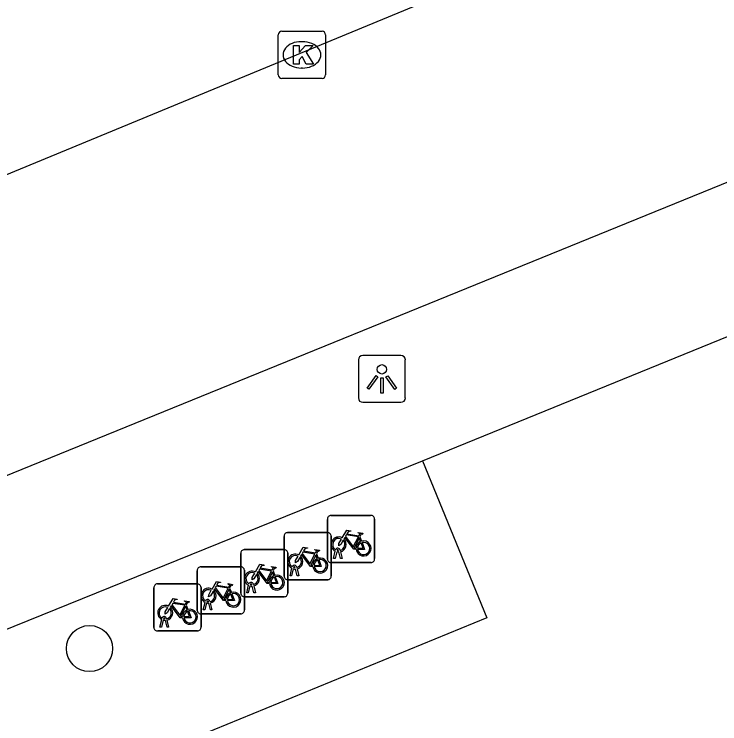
# Model space of a CAD drawing. Extents: x 160379 to 161131, y 383940 to 384849.
# Drawn here: x 161056.75 to 161071.71, y 384258.33 to 384273.39 of the extents above; entities that cross this region are included whole.
import ezdxf

# ---------------------------------------------------------------- set-up
doc = ezdxf.new("R2010")
doc.units = 0
for name, color, linetype in [('IMGEO_Boom', 7, 'Continuous'), ('IMGEO_Fietsenrek', 7, 'Continuous'), ('IMGEO_Kolk', 7, 'Continuous'), ('IMGEO_Lichtpunt', 7, 'Continuous'), ('IMGEO_Pand', 7, 'Continuous'), ('IMGEO_Rijbaan_lokaal_open', 7, 'Continuous'), ('IMGEO_Voetpad_open', 7, 'Continuous')]:
    doc.layers.add(name, color=color, linetype=linetype)

msp = doc.modelspace()

# ---------------------------------------------------------------- linework, layer by layer
at = {"layer": 'IMGEO_Boom'}
msp.add_circle((161058.344, 384259.928), 0.489, dxfattribs=at)
at = {"layer": 'IMGEO_Fietsenrek'}
for p, q in [((161063.465, 384262.752), (161064.306, 384262.752)), ((161064.306, 384262.752), (161063.465, 384262.752)), ((161063.39, 384261.827), (161063.39, 384262.668)), ((161063.39, 384262.668), (161063.39, 384261.827)), ((161064.39, 384262.677), (161064.39, 384261.836)), ((161064.39, 384261.836), (161064.39, 384262.677)), ((161062.47, 384261.464), (161062.47, 384262.305)), ((161062.47, 384262.305), (161062.47, 384261.464)), ((161062.545, 384262.389), (161063.386, 384262.389)), ((161063.386, 384262.389), (161062.545, 384262.389)), ((161063.47, 384262.314), (161063.47, 384261.473)), ((161063.47, 384261.473), (161063.47, 384262.314)), ((161064.077, 384262.301), (161064.113, 384262.206)), ((161061.625, 384262.027), (161062.466, 384262.027)), ((161062.466, 384262.027), (161061.625, 384262.027)), ((161063.517, 384261.836), (161063.556, 384261.996)), ((161063.586, 384261.984), (161063.551, 384261.836)), ((161063.628, 384262.008), (161063.627, 384262.012)), ((161063.669, 384261.836), (161063.635, 384261.978)), ((161063.659, 384262.019), (161063.66, 384262.012)), ((161063.667, 384261.982), (161063.702, 384261.836)), ((161061.55, 384261.102), (161061.55, 384261.943)), ((161061.55, 384261.943), (161061.55, 384261.102)), ((161062.55, 384261.952), (161062.55, 384261.111)), ((161062.55, 384261.111), (161062.55, 384261.952)), ((161063.157, 384261.938), (161063.193, 384261.843)), ((161063.551, 384261.836), (161063.517, 384261.836)), ((161063.702, 384261.836), (161063.669, 384261.836)), ((161060.704, 384261.664), (161061.545, 384261.664)), ((161061.545, 384261.664), (161060.704, 384261.664)), ((161064.315, 384261.752), (161063.474, 384261.752)), ((161063.474, 384261.752), (161064.315, 384261.752)), ((161060.629, 384260.739), (161060.629, 384261.58)), ((161060.629, 384261.58), (161060.629, 384260.739)), ((161061.629, 384261.589), (161061.629, 384260.748)), ((161061.629, 384260.748), (161061.629, 384261.589)), ((161062.237, 384261.576), (161062.273, 384261.481)), ((161062.597, 384261.473), (161062.636, 384261.633)), ((161062.666, 384261.621), (161062.631, 384261.473)), ((161062.708, 384261.645), (161062.707, 384261.649)), ((161062.749, 384261.473), (161062.715, 384261.615)), ((161062.739, 384261.656), (161062.74, 384261.649)), ((161062.747, 384261.619), (161062.782, 384261.473)), ((161063.395, 384261.389), (161062.554, 384261.389)), ((161062.554, 384261.389), (161063.395, 384261.389)), ((161062.631, 384261.473), (161062.597, 384261.473)), ((161062.782, 384261.473), (161062.749, 384261.473)), ((161059.709, 384260.376), (161059.709, 384261.217)), ((161059.709, 384261.217), (161059.709, 384260.376)), ((161059.784, 384261.301), (161060.625, 384261.301)), ((161060.625, 384261.301), (161059.784, 384261.301)), ((161060.709, 384261.226), (161060.709, 384260.385)), ((161060.709, 384260.385), (161060.709, 384261.226)), ((161061.316, 384261.213), (161061.352, 384261.118)), ((161061.677, 384261.111), (161061.716, 384261.271)), ((161061.746, 384261.259), (161061.711, 384261.111)), ((161061.788, 384261.283), (161061.787, 384261.287)), ((161061.829, 384261.111), (161061.795, 384261.253)), ((161061.819, 384261.294), (161061.82, 384261.287)), ((161061.827, 384261.257), (161061.862, 384261.111)), ((161061.711, 384261.111), (161061.677, 384261.111)), ((161061.862, 384261.111), (161061.829, 384261.111)), ((161060.867, 384260.92), (161060.866, 384260.924)), ((161060.898, 384260.931), (161060.899, 384260.924)), ((161062.475, 384261.027), (161061.634, 384261.027)), ((161061.634, 384261.027), (161062.475, 384261.027)), ((161060.396, 384260.85), (161060.432, 384260.755)), ((161060.756, 384260.748), (161060.795, 384260.908)), ((161060.825, 384260.896), (161060.79, 384260.748)), ((161060.908, 384260.748), (161060.874, 384260.89)), ((161060.906, 384260.894), (161060.941, 384260.748)), ((161061.554, 384260.664), (161060.713, 384260.664)), ((161060.713, 384260.664), (161061.554, 384260.664)), ((161060.79, 384260.748), (161060.756, 384260.748)), ((161060.941, 384260.748), (161060.908, 384260.748)), ((161059.836, 384260.385), (161059.875, 384260.545)), ((161059.905, 384260.533), (161059.87, 384260.385)), ((161059.947, 384260.557), (161059.946, 384260.561)), ((161059.988, 384260.385), (161059.954, 384260.527)), ((161059.978, 384260.568), (161059.979, 384260.561)), ((161059.986, 384260.531), (161060.021, 384260.385)), ((161059.87, 384260.385), (161059.836, 384260.385)), ((161060.021, 384260.385), (161059.988, 384260.385)), ((161060.634, 384260.301), (161059.793, 384260.301)), ((161059.793, 384260.301), (161060.634, 384260.301))]:
    msp.add_line(p, q, dxfattribs=at)
for points in [[(161063.703, 384262.278), (161063.798, 384262.442), (161063.884, 384262.428), (161063.886, 384262.419), (161063.83, 384262.408), (161063.803, 384262.363), (161064.059, 384262.322)], [(161063.999, 384262.034), (161063.949, 384262.034), (161063.758, 384262.285), (161063.739, 384262.253)], [(161064.046, 384262.297), (161063.789, 384262.338), (161063.772, 384262.309), (161063.939, 384262.089), (161064.046, 384262.297)], [(161064.094, 384262.199), (161064.064, 384262.276), (161063.955, 384262.058), (161063.998, 384262.058)], [(161064.059, 384262.322), (161064.084, 384262.371), (161064.078, 384262.375), (161064.055, 384262.379), (161064.043, 384262.386), (161064.042, 384262.389), (161064.044, 384262.394), (161064.139, 384262.379), (161064.141, 384262.369), (161064.131, 384262.356), (161064.119, 384262.35), (161064.105, 384262.356), (161064.077, 384262.301)], [(161063.724, 384262.226), (161063.672, 384262.136), (161063.632, 384262.111), (161063.633, 384262.158), (161063.688, 384262.252)], [(161064.028, 384262.058), (161064.148, 384262.057), (161064.104, 384262.171)], [(161064.124, 384262.178), (161064.179, 384262.033), (161064.029, 384262.033)], [(161062.783, 384261.915), (161062.878, 384262.079), (161062.964, 384262.065), (161062.966, 384262.056), (161062.91, 384262.045), (161062.883, 384262), (161063.139, 384261.959)], [(161063.126, 384261.934), (161062.869, 384261.975), (161062.852, 384261.946), (161063.019, 384261.726), (161063.126, 384261.934)], [(161063.139, 384261.959), (161063.164, 384262.008), (161063.158, 384262.012), (161063.135, 384262.016), (161063.123, 384262.023), (161063.122, 384262.026), (161063.124, 384262.031), (161063.219, 384262.016), (161063.221, 384262.006), (161063.211, 384261.993), (161063.199, 384261.987), (161063.185, 384261.993), (161063.157, 384261.938)], [(161062.804, 384261.863), (161062.752, 384261.773), (161062.712, 384261.748), (161062.713, 384261.795), (161062.768, 384261.889)], [(161063.079, 384261.671), (161063.029, 384261.671), (161062.838, 384261.922), (161062.819, 384261.89)], [(161063.174, 384261.836), (161063.144, 384261.913), (161063.035, 384261.695), (161063.078, 384261.695)], [(161063.204, 384261.815), (161063.259, 384261.67), (161063.109, 384261.67)], [(161061.863, 384261.553), (161061.958, 384261.717), (161062.044, 384261.703), (161062.046, 384261.694), (161061.99, 384261.683), (161061.963, 384261.638), (161062.219, 384261.597)], [(161062.219, 384261.597), (161062.244, 384261.646), (161062.238, 384261.65), (161062.215, 384261.654), (161062.203, 384261.661), (161062.202, 384261.664), (161062.204, 384261.669), (161062.299, 384261.654), (161062.301, 384261.644), (161062.291, 384261.631), (161062.279, 384261.625), (161062.265, 384261.631), (161062.237, 384261.576)], [(161063.108, 384261.695), (161063.228, 384261.694), (161063.184, 384261.808)], [(161061.884, 384261.501), (161061.832, 384261.411), (161061.792, 384261.386), (161061.793, 384261.433), (161061.848, 384261.527)], [(161062.159, 384261.309), (161062.109, 384261.309), (161061.918, 384261.56), (161061.899, 384261.528)], [(161062.206, 384261.572), (161061.949, 384261.613), (161061.932, 384261.584), (161062.099, 384261.364), (161062.206, 384261.572)], [(161062.254, 384261.474), (161062.224, 384261.551), (161062.115, 384261.333), (161062.158, 384261.333)], [(161062.188, 384261.333), (161062.308, 384261.332), (161062.264, 384261.446)], [(161062.284, 384261.453), (161062.339, 384261.308), (161062.189, 384261.308)], [(161060.942, 384261.19), (161061.037, 384261.354), (161061.123, 384261.34), (161061.125, 384261.331), (161061.069, 384261.32), (161061.042, 384261.275), (161061.298, 384261.234)], [(161061.285, 384261.209), (161061.028, 384261.25), (161061.011, 384261.221), (161061.178, 384261.001), (161061.285, 384261.209)], [(161061.298, 384261.234), (161061.323, 384261.283), (161061.317, 384261.287), (161061.294, 384261.291), (161061.282, 384261.298), (161061.281, 384261.301), (161061.283, 384261.306), (161061.378, 384261.291), (161061.38, 384261.281), (161061.37, 384261.268), (161061.358, 384261.262), (161061.344, 384261.268), (161061.316, 384261.213)], [(161060.963, 384261.138), (161060.911, 384261.048), (161060.871, 384261.023), (161060.872, 384261.07), (161060.927, 384261.164)], [(161061.238, 384260.946), (161061.188, 384260.946), (161060.997, 384261.197), (161060.978, 384261.165)], [(161061.333, 384261.111), (161061.303, 384261.188), (161061.194, 384260.97), (161061.237, 384260.97)], [(161061.267, 384260.97), (161061.387, 384260.969), (161061.343, 384261.083)], [(161061.363, 384261.09), (161061.418, 384260.945), (161061.268, 384260.945)], [(161060.022, 384260.827), (161060.117, 384260.991), (161060.203, 384260.977), (161060.205, 384260.968), (161060.149, 384260.957), (161060.122, 384260.912), (161060.378, 384260.871)], [(161060.378, 384260.871), (161060.403, 384260.92), (161060.397, 384260.924), (161060.374, 384260.928), (161060.362, 384260.935), (161060.361, 384260.938), (161060.363, 384260.943), (161060.458, 384260.928), (161060.46, 384260.918), (161060.45, 384260.905), (161060.438, 384260.899), (161060.424, 384260.905), (161060.396, 384260.85)], [(161060.043, 384260.775), (161059.991, 384260.685), (161059.951, 384260.66), (161059.952, 384260.707), (161060.007, 384260.801)], [(161060.318, 384260.583), (161060.268, 384260.583), (161060.077, 384260.834), (161060.058, 384260.802)], [(161060.365, 384260.846), (161060.108, 384260.887), (161060.091, 384260.858), (161060.258, 384260.638), (161060.365, 384260.846)], [(161060.413, 384260.748), (161060.383, 384260.825), (161060.274, 384260.607), (161060.317, 384260.607)], [(161060.347, 384260.607), (161060.467, 384260.606), (161060.423, 384260.72)], [(161060.443, 384260.727), (161060.498, 384260.582), (161060.348, 384260.582)]]:
    msp.add_lwpolyline(points, dxfattribs=at)
for centre, radius, start, end in [((161063.468, 384262.674), 0.0779, 92.4484, 184.2845), ((161063.468, 384262.674), 0.0779, 92.4484, 184.2845), ((161064.312, 384262.674), 0.0779, 2.4484, 94.2845), ((161064.312, 384262.674), 0.0779, 2.4484, 94.2845), ((161062.548, 384262.311), 0.0779, 92.4484, 184.2845), ((161062.548, 384262.311), 0.0779, 92.4484, 184.2845), ((161063.392, 384262.311), 0.0779, 2.4484, 94.2845), ((161063.392, 384262.311), 0.0779, 2.4484, 94.2845), ((161063.63, 384262.137), 0.159, 62.6766, 242.1369), ((161063.63, 384262.137), 0.129, 63.3192, 238.903), ((161063.63, 384262.137), 0.129, 283.6043, 43.4302), ((161063.63, 384262.137), 0.159, 283.5766, 46.6042), ((161064.157, 384262.053), 0.159, 113.3408, 178.3217), ((161064.157, 384262.053), 0.159, 187.0065, 105.7708), ((161064.157, 384262.053), 0.129, 113.923, 177.9556), ((161064.157, 384262.053), 0.129, 188.6715, 104.5883), ((161061.628, 384261.949), 0.0779, 92.4484, 184.2845), ((161061.628, 384261.949), 0.0779, 92.4484, 184.2845), ((161062.472, 384261.949), 0.0779, 2.4484, 94.2845), ((161062.472, 384261.949), 0.0779, 2.4484, 94.2845), ((161063.61, 384262.008), 0.0499, 12.8025, 158.6934), ((161063.63, 384262.137), 0.159, 253.9967, 271.7867), ((161063.61, 384262.008), 0.0174, 12.8025, 163.4502), ((161063.63, 384262.137), 0.129, 253.415, 269.0204), ((161062.71, 384261.774), 0.159, 62.6766, 242.1369), ((161062.71, 384261.774), 0.129, 63.3192, 238.903), ((161062.71, 384261.774), 0.129, 283.6043, 43.4302), ((161062.71, 384261.774), 0.159, 283.5766, 46.6042), ((161063.237, 384261.69), 0.159, 113.3408, 178.3217), ((161063.237, 384261.69), 0.159, 187.0065, 105.7708), ((161063.237, 384261.69), 0.129, 188.6715, 104.5883), ((161063.468, 384261.83), 0.0779, 182.4484, 274.2845), ((161063.468, 384261.83), 0.0779, 182.4484, 274.2845), ((161064.312, 384261.83), 0.0779, 272.4484, 4.2845), ((161064.312, 384261.83), 0.0779, 272.4484, 4.2845), ((161060.707, 384261.586), 0.0779, 92.4484, 184.2845), ((161060.707, 384261.586), 0.0779, 92.4484, 184.2845), ((161061.551, 384261.586), 0.0779, 2.4484, 94.2845), ((161061.551, 384261.586), 0.0779, 2.4484, 94.2845), ((161062.69, 384261.645), 0.0499, 12.8025, 158.6934), ((161062.69, 384261.645), 0.0174, 12.8025, 163.4502), ((161063.237, 384261.69), 0.129, 113.923, 177.9556), ((161061.79, 384261.412), 0.159, 62.6766, 242.1369), ((161061.79, 384261.412), 0.129, 63.3192, 238.903), ((161061.79, 384261.412), 0.159, 283.5766, 46.6042), ((161062.71, 384261.774), 0.159, 253.9967, 271.7867), ((161062.71, 384261.774), 0.129, 253.415, 269.0204), ((161061.79, 384261.412), 0.129, 283.6043, 43.4302), ((161062.317, 384261.328), 0.159, 113.3408, 178.3217), ((161062.317, 384261.328), 0.159, 187.0065, 105.7708), ((161062.317, 384261.328), 0.129, 113.923, 177.9556), ((161062.317, 384261.328), 0.129, 188.6715, 104.5883), ((161062.548, 384261.467), 0.0779, 182.4484, 274.2845), ((161062.548, 384261.467), 0.0779, 182.4484, 274.2845), ((161063.392, 384261.467), 0.0779, 272.4484, 4.2845), ((161063.392, 384261.467), 0.0779, 272.4484, 4.2845), ((161059.787, 384261.223), 0.0779, 92.4484, 184.2845), ((161059.787, 384261.223), 0.0779, 92.4484, 184.2845), ((161060.631, 384261.223), 0.0779, 2.4484, 94.2845), ((161060.631, 384261.223), 0.0779, 2.4484, 94.2845), ((161061.77, 384261.283), 0.0499, 12.8025, 158.6934), ((161061.79, 384261.412), 0.159, 253.9967, 271.7867), ((161061.77, 384261.283), 0.0174, 12.8025, 163.4502), ((161061.79, 384261.412), 0.129, 253.415, 269.0204), ((161060.869, 384261.049), 0.159, 62.6766, 242.1369), ((161060.869, 384261.049), 0.129, 63.3192, 238.903), ((161060.869, 384261.049), 0.129, 283.6043, 43.4302), ((161060.869, 384261.049), 0.159, 283.5766, 46.6042), ((161061.396, 384260.965), 0.159, 113.3408, 178.3217), ((161061.396, 384260.965), 0.159, 187.0065, 105.7708), ((161061.396, 384260.965), 0.129, 113.923, 177.9556), ((161061.396, 384260.965), 0.129, 188.6715, 104.5883), ((161061.628, 384261.105), 0.0779, 182.4484, 274.2845), ((161061.628, 384261.105), 0.0779, 182.4484, 274.2845), ((161062.472, 384261.105), 0.0779, 272.4484, 4.2845), ((161062.472, 384261.105), 0.0779, 272.4484, 4.2845), ((161060.849, 384260.92), 0.0499, 12.8025, 158.6934), ((161060.849, 384260.92), 0.0174, 12.8025, 163.4502), ((161060.869, 384261.049), 0.129, 253.415, 269.0204), ((161059.949, 384260.686), 0.159, 62.6766, 242.1369), ((161059.949, 384260.686), 0.129, 63.3192, 238.903), ((161059.949, 384260.686), 0.129, 283.6043, 43.4302), ((161059.949, 384260.686), 0.159, 283.5766, 46.6042), ((161060.476, 384260.602), 0.159, 187.0065, 105.7708), ((161060.869, 384261.049), 0.159, 253.9967, 271.7867), ((161060.476, 384260.602), 0.159, 113.3408, 178.3217), ((161060.476, 384260.602), 0.129, 113.923, 177.9556), ((161060.476, 384260.602), 0.129, 188.6715, 104.5883), ((161060.707, 384260.742), 0.0779, 182.4484, 274.2845), ((161060.707, 384260.742), 0.0779, 182.4484, 274.2845), ((161061.551, 384260.742), 0.0779, 272.4484, 4.2845), ((161061.551, 384260.742), 0.0779, 272.4484, 4.2845), ((161059.929, 384260.557), 0.0499, 12.8025, 158.6934), ((161059.949, 384260.686), 0.159, 253.9967, 271.7867), ((161059.929, 384260.557), 0.0174, 12.8025, 163.4502), ((161059.949, 384260.686), 0.129, 253.415, 269.0204), ((161059.787, 384260.379), 0.0779, 182.4484, 274.2845), ((161059.787, 384260.379), 0.0779, 182.4484, 274.2845), ((161060.631, 384260.379), 0.0779, 272.4484, 4.2845), ((161060.631, 384260.379), 0.0779, 272.4484, 4.2845)]:
    msp.add_arc(centre, radius, start, end, dxfattribs=at)
at = {"layer": 'IMGEO_Kolk'}
for p, q in [((161062.423, 384273.024), (161063.275, 384273.024)), ((161062.348, 384272.098), (161062.348, 384272.95)), ((161062.836, 384272.804), (161062.861, 384272.804)), ((161063.349, 384272.95), (161063.349, 384272.098)), ((161062.859, 384272.244), (161062.834, 384272.244)), ((161063.275, 384272.024), (161062.423, 384272.024))]:
    msp.add_line(p, q, dxfattribs=at)
for points in [[(161062.423, 384273.024), (161063.275, 384273.024)], [(161062.348, 384272.098), (161062.348, 384272.95)], [(161063.349, 384272.95), (161063.349, 384272.098)], [(161062.669, 384272.724), (161062.792, 384272.724), (161062.792, 384272.573), (161062.922, 384272.724), (161063.086, 384272.724), (161062.94, 384272.573), (161063.093, 384272.324), (161062.941, 384272.324), (161062.856, 384272.488), (161062.792, 384272.421), (161062.792, 384272.324), (161062.669, 384272.324), (161062.669, 384272.724)], [(161063.275, 384272.024), (161062.423, 384272.024)]]:
    msp.add_lwpolyline(points, dxfattribs=at)
for centre, start, end in [((161062.425, 384272.948), 91.552, 178.448), ((161062.425, 384272.948), 91.552, 178.448), ((161063.273, 384272.948), 1.552, 88.448), ((161063.273, 384272.948), 1.552, 88.448), ((161062.425, 384272.1), 181.552, 268.448), ((161062.425, 384272.1), 181.552, 268.448), ((161063.273, 384272.1), 271.552, 358.448), ((161063.273, 384272.1), 271.552, 358.448)]:
    msp.add_arc(centre, 0.0765, start, end, dxfattribs=at)
for centre, major_axis, ratio, start_param, end_param in [((161062.835, 384272.524), (-0.387, 0.002), 0.722429, 4.712389, 7.853982), ((161062.86, 384272.524), (-0.39, 0.002), 0.717154, 1.570796, 4.712389)]:
    msp.add_ellipse(centre, major_axis=major_axis, ratio=ratio, start_param=start_param, end_param=end_param, dxfattribs=at)
at = {"layer": 'IMGEO_Lichtpunt'}
for p, q in [((161064.046, 384266.054), (161064.046, 384265.247)), ((161064.046, 384266.054), (161064.046, 384265.247)), ((161064.948, 384266.149), (161064.14, 384266.149)), ((161064.948, 384266.149), (161064.14, 384266.149)), ((161065.042, 384265.247), (161065.042, 384266.054)), ((161065.042, 384265.247), (161065.042, 384266.054)), ((161064.14, 384265.153), (161064.948, 384265.153)), ((161064.14, 384265.153), (161064.948, 384265.153))]:
    msp.add_line(p, q, dxfattribs=at)
for points in [[(161064.42, 384265.718), (161064.459, 384265.69), (161064.271, 384265.428), (161064.233, 384265.455), (161064.42, 384265.718)], [(161064.522, 384265.67), (161064.569, 384265.67), (161064.569, 384265.348), (161064.522, 384265.348), (161064.522, 384265.67)], [(161064.632, 384265.69), (161064.67, 384265.717), (161064.857, 384265.455), (161064.818, 384265.427), (161064.632, 384265.69)]]:
    msp.add_lwpolyline(points, dxfattribs=at)
msp.add_circle((161064.545, 384265.852), 0.0994, dxfattribs=at)
for centre, start, end in [((161064.14, 384266.054), 90, 180), ((161064.14, 384266.054), 90, 180), ((161064.948, 384266.054), 0, 90), ((161064.948, 384266.054), 0, 90), ((161064.14, 384265.247), 180, 270), ((161064.14, 384265.247), 180, 270), ((161064.948, 384265.247), 270, 0), ((161064.948, 384265.247), 270, 360)]:
    msp.add_arc(centre, 0.0946, start, end, dxfattribs=at)
at = {"layer": 'IMGEO_Pand'}
for points in [[(161065.409, 384263.914), (161072.444, 384266.783)], [(161065.409, 384263.914), (161066.768, 384260.583), (161053.802, 384255.26), (161052.424, 384258.656)]]:
    msp.add_lwpolyline(points, dxfattribs=at)
at = {"layer": 'IMGEO_Rijbaan_lokaal_open'}
msp.add_lwpolyline([(161041.18, 384263.62), (161082.088, 384280.53)], dxfattribs=at)
at = {"layer": 'IMGEO_Voetpad_open'}
for points in [[(161083.983, 384274.757), (161043.859, 384258.417), (161041.832, 384263.348), (161041.812, 384263.389), (161041.788, 384263.428), (161041.76, 384263.465), (161041.73, 384263.499), (161041.697, 384263.531), (161041.661, 384263.559), (161041.622, 384263.584), (161041.582, 384263.605), (161041.539, 384263.623), (161041.496, 384263.637), (161041.451, 384263.646), (161041.405, 384263.652), (161041.36, 384263.654), (161041.314, 384263.652), (161041.268, 384263.645), (161041.224, 384263.635), (161041.18, 384263.62)], [(161052.424, 384258.656), (161065.409, 384263.914)]]:
    msp.add_lwpolyline(points, dxfattribs=at)

doc.saveas('drawing.dxf')
